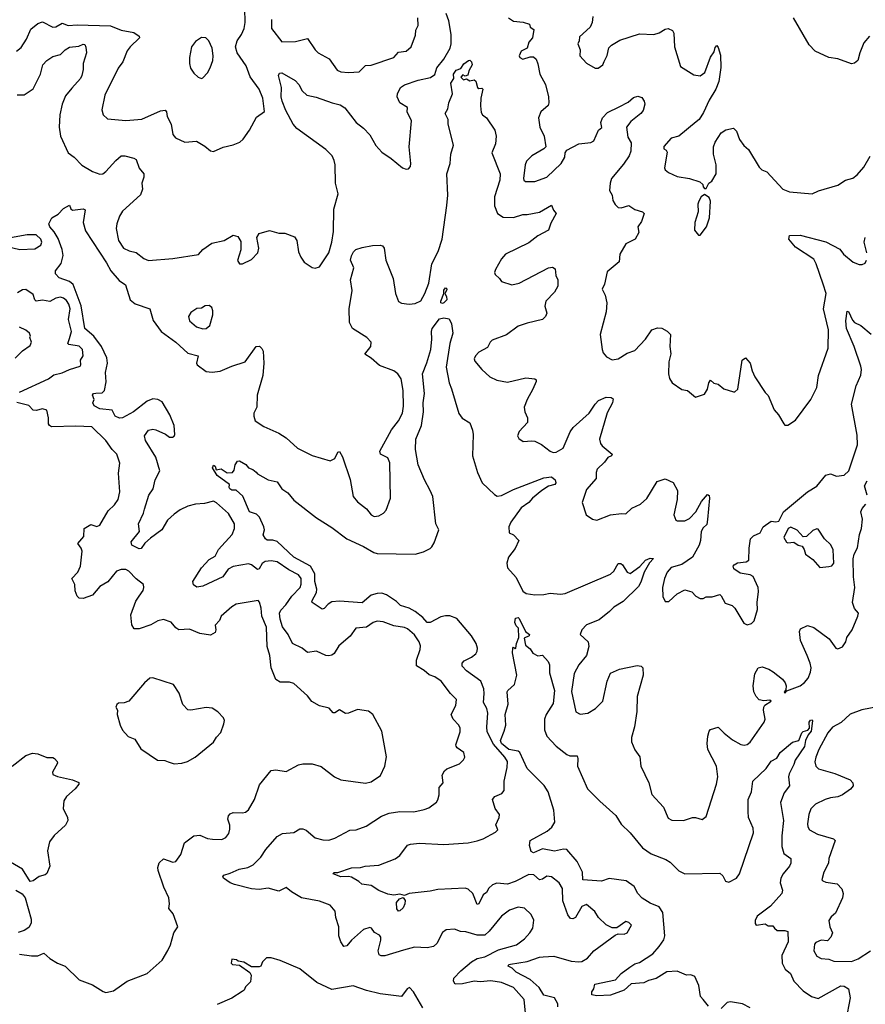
# Model space of a CAD drawing. Extents: x 1690054 to 1842981, y 782881 to 914114.
# Tile 682 of 693: x 1821306 to 1826885, y 893152 to 899654. Entities that reach past the tile are written whole.
import ezdxf

# ---------------------------------------------------------------- set-up
doc = ezdxf.new("R2010")
doc.units = 0

msp = doc.modelspace()

# ---------------------------------------------------------------- linework, layer by layer
at = {"layer": '0CON10XD'}
for points in [[(1821285, 899446.7), (1821315, 899471.2), (1821350.6, 899525), (1821378.3, 899591.7), (1821425, 899628.8), (1821455, 899638.8), (1821525, 899604), (1821545, 899607.5), (1821585, 899630), (1821625, 899614.6), (1821685, 899619.1), (1821905, 899612.9), (1821974.4, 899585.6), (1822058.5, 899568.5), (1822093.3, 899545), (1822096.2, 899535), (1822034.5, 899475.5), (1822015, 899447.5), (1821985.5, 899374.5), (1821955.5, 899334.5), (1821867.1, 899155), (1821848.3, 899058.3), (1821856.7, 899025), (1821885, 898998.8), (1822005, 898987.5), (1822112.6, 898997.4), (1822235, 899052.5), (1822265, 899055.8), (1822274.2, 899045), (1822278.6, 899015), (1822304.5, 898964.5), (1822317.1, 898895), (1822332.6, 898872.6), (1822395, 898844.4), (1822472.3, 898852.3), (1822528.3, 898818.3), (1822565, 898787.5), (1822585, 898782.5), (1822647.7, 898812.3), (1822715, 898826.9), (1822757.5, 898845), (1822780, 898865), (1822822, 898925), (1822868.9, 899011.1), (1822921.7, 899048.3), (1822909.5, 899135), (1822885, 899194.2), (1822826.4, 899276.4), (1822799.5, 899349.5), (1822741.5, 899435), (1822730, 899475), (1822740, 899515), (1822769.1, 899555), (1822786.9, 899595), (1822792.7, 899635), (1822792, 899728)], [(1821288.7, 899158.7), (1821335, 899157.1), (1821395, 899197.8), (1821442, 899295), (1821457.8, 899355), (1821485.7, 899384.3), (1821525, 899410), (1821575, 899424.5), (1821605, 899455.4), (1821635, 899473.1), (1821695, 899478.8), (1821725, 899492.5), (1821735, 899490), (1821743, 899473), (1821746, 899435), (1821724.4, 899365), (1821724.2, 899325), (1821715.6, 899285), (1821705.7, 899265), (1821648.8, 899201.2), (1821608.1, 899151.9), (1821585.3, 899095), (1821570.9, 899025), (1821565.4, 898945), (1821574.6, 898884.6), (1821624.5, 898774.5), (1821665, 898746), (1821715, 898694), (1821785, 898650.8), (1821835, 898632.9), (1821855, 898635.8), (1821875, 898650.8), (1821940.8, 898725), (1821975, 898754), (1822000, 898755), (1822059.7, 898739.7), (1822075, 898730), (1822093.7, 898673.7), (1822124, 898635), (1822124, 898615), (1822111.2, 898575), (1822115.7, 898535), (1822102, 898498), (1821985, 898390), (1821963.7, 898356.3), (1821945.6, 898305), (1821941.9, 898275), (1821958.2, 898195), (1821991.1, 898145), (1822027.8, 898127.8), (1822075, 898116.9), (1822125, 898077.5), (1822155, 898064.2), (1822315, 898077.3), (1822485, 898104.3), (1822515, 898136), (1822572.6, 898177.4), (1822654.1, 898195.9), (1822715, 898230), (1822745, 898222.5), (1822765, 898190), (1822763.8, 898135), (1822743.8, 898063.8), (1822755, 898042.5), (1822775, 898042.5), (1822835, 898070), (1822876, 898115), (1822883.8, 898145), (1822870, 898215), (1822885, 898242.5), (1822955, 898261.2), (1823015, 898243.8), (1823055, 898243.3), (1823120, 898220), (1823133.8, 898195), (1823145, 898120), (1823160, 898085), (1823183.6, 898053.6), (1823235, 898017.5), (1823255, 898012.5), (1823285, 898022.5), (1823345, 898113.3), (1823365.6, 898184.4), (1823375.6, 898254.4), (1823377.6, 898402.4), (1823406.9, 898505), (1823390.4, 898575), (1823386.2, 898695), (1823380, 898725), (1823366.7, 898755), (1823325, 898796.9), (1823135, 898934.6), (1823110.6, 898965), (1823061.4, 899055), (1823036.7, 899115), (1823030.3, 899145), (1823033.2, 899205), (1823014.2, 899285), (1823020, 899300), (1823035, 899302), (1823123.2, 899253.2), (1823148, 899225), (1823170, 899185), (1823201.2, 899155), (1823262.4, 899142.4), (1823367.5, 899105), (1823420.8, 899090.8), (1823451.9, 899071.9), (1823525, 898974.5), (1823575, 898937.1), (1823615, 898893.8), (1823655, 898822.5), (1823695, 898778.8), (1823757.3, 898737.3), (1823832.5, 898675), (1823855, 898666.2), (1823870.7, 898669.3), (1823883.3, 898685), (1823886.2, 898705), (1823876, 898815), (1823890.8, 898985), (1823862, 899045), (1823863.8, 899075), (1823814, 899105), (1823797.1, 899145), (1823798.6, 899165), (1823818.6, 899205), (1823845, 899224.5), (1823934.7, 899255.3), (1824017.3, 899272.7), (1824045, 899291.9), (1824059.1, 899335), (1824105, 899393.2), (1824147, 899465), (1824152.8, 899495), (1824152.2, 899555), (1824137.2, 899647.2), (1824120, 899695)], [(1822967.5, 899655), (1822966.9, 899595), (1823035, 899507.5), (1823125, 899510), (1823205, 899528.8), (1823255, 899453.8), (1823275, 899436), (1823346.7, 899395), (1823399.5, 899319.5), (1823425, 899309.2), (1823475.7, 899304.3), (1823545, 899308.8), (1823588.3, 899351.7), (1823625, 899354), (1823775, 899404.3), (1823805, 899440), (1823855, 899446), (1823888.8, 899475), (1823918.3, 899551.7), (1823919.2, 899585), (1823935.6, 899615), (1823931.8, 899665)], [(1824531.2, 899665), (1824563.8, 899643.8), (1824628.1, 899638.1), (1824670, 899625), (1824673.3, 899605), (1824698.8, 899588.8), (1824688.5, 899535), (1824664.4, 899505), (1824653.3, 899466.7), (1824614, 899445), (1824601.2, 899415), (1824605, 899403.3), (1824625, 899394.2), (1824675, 899409.2), (1824695, 899407.5), (1824712.7, 899392.7), (1824725, 899362.5), (1824737.1, 899295), (1824774.5, 899225), (1824795.4, 899145), (1824797.5, 899105), (1824792.5, 899087.5), (1824745, 899046.2), (1824730, 899005), (1824738, 898945), (1824766, 898885), (1824778.1, 898815), (1824765, 898800), (1824684.2, 898755), (1824650.6, 898719.4), (1824641.1, 898695), (1824630, 898605), (1824631.2, 898595), (1824642.5, 898585), (1824705, 898584.4), (1824785, 898614.5), (1824878.6, 898705), (1824902.5, 898745), (1824904.3, 898775.7), (1824915, 898791.2), (1824995, 898834), (1825075, 898843.8), (1825095, 898853.8), (1825125.4, 898924.6), (1825147.5, 898942.5), (1825139.5, 898975), (1825150.5, 899005), (1825185, 899040), (1825261.1, 899078.9), (1825321.8, 899108.2), (1825355, 899138.9), (1825385, 899149.4), (1825410.6, 899140.6), (1825426, 899116), (1825430, 899095), (1825418.7, 899055), (1825405.4, 899035), (1825338.3, 898981.7), (1825309.6, 898945), (1825317.7, 898877.7), (1825340.3, 898840.3), (1825338.8, 898785), (1825327.1, 898755), (1825290.6, 898699.4), (1825210.5, 898605), (1825201.3, 898575), (1825198.6, 898525), (1825214.2, 898495), (1825220.3, 898460.3), (1825235, 898433.8), (1825255, 898414), (1825275, 898410.8), (1825325, 898426.5), (1825365, 898401.4), (1825415.9, 898385.9), (1825426.7, 898375), (1825408.8, 898321.2), (1825384, 898285), (1825391.7, 898248.3), (1825368, 898205), (1825305.7, 898174.3), (1825266, 898105), (1825262, 898055), (1825181.8, 897988.2)], [(1825086.7, 899675), (1825083.3, 899635), (1825070, 899605), (1824999.3, 899540.7), (1824997.5, 899515), (1824987.5, 899495), (1825003.8, 899455), (1825001.2, 899415), (1825046.4, 899366.4), (1825103, 899333), (1825123, 899333), (1825152.5, 899355), (1825162, 899378), (1825182.3, 899417.7), (1825192.7, 899467.3), (1825210, 899485), (1825265, 899518.8), (1825395, 899561.2), (1825490, 899555), (1825525, 899566), (1825565, 899592), (1825585, 899595.8), (1825613, 899583), (1825622.9, 899565), (1825625.6, 899475.6), (1825665.5, 899345.5), (1825755, 899289.5), (1825795, 899282.2), (1825825.6, 899305), (1825865, 899406.7), (1825888.3, 899441.7), (1825895, 899470), (1825905, 899482.5), (1825915, 899470), (1825929.7, 899419.7), (1825931.7, 899338.3), (1825918.8, 899245), (1825900, 899195), (1825855, 899123.3), (1825818.3, 899041.7), (1825788.8, 898995), (1825769.7, 898980.3)], [(1826914, 899545), (1826875, 899500), (1826848.8, 899435), (1826836.8, 899383.2), (1826815, 899366), (1826795, 899362.5), (1826705, 899395.7), (1826645, 899404.3), (1826555, 899446.2), (1826515, 899486.7), (1826410.8, 899665)], [(1822505, 899266.2), (1822515, 899268.8), (1822545, 899303.3), (1822562, 899335), (1822579.2, 899385), (1822582, 899415), (1822576, 899465), (1822553.3, 899515), (1822533.9, 899533.9), (1822505, 899536.2), (1822465, 899510), (1822438.8, 899475), (1822426, 899405), (1822426, 899365), (1822433.2, 899333.2), (1822455, 899300), (1822482.5, 899275), (1822505, 899266.2)], [(1822475, 895906.7), (1822451.7, 895921.7), (1822448, 895945), (1822504.7, 896035), (1822555, 896089.2), (1822595, 896110.6), (1822617.8, 896155), (1822707.8, 896255), (1822722.9, 896295), (1822722.5, 896325), (1822682.9, 896392.9), (1822605, 896463.5), (1822585, 896474.4), (1822525, 896459.5), (1822465, 896455.7), (1822415, 896441.8), (1822365, 896418), (1822325, 896389.6), (1822281.6, 896348.4), (1822243.1, 896285), (1822168.8, 896231.2), (1822132.2, 896197.8), (1822107.3, 896162.7), (1822095, 896160), (1822044.6, 896184.6), (1822040.8, 896205), (1822096.2, 896273.8), (1822089.2, 896325), (1822122.5, 896395), (1822128.9, 896421.1), (1822158.6, 896515), (1822187.1, 896555), (1822198.9, 896615), (1822229.4, 896675), (1822205, 896766), (1822135.5, 896875), (1822129.4, 896905), (1822155, 896944), (1822185, 896949.4), (1822205, 896946.2), (1822267.4, 896917.4), (1822295, 896898.1), (1822313, 896897), (1822325.5, 896904.5), (1822330, 896915), (1822323.9, 896973.9), (1822296.7, 897045), (1822245, 897130), (1822217.1, 897145), (1822185, 897150), (1822146.7, 897135), (1822056.1, 897063.9), (1821985, 897025.7), (1821965, 897021.9), (1821935, 897036), (1821916.7, 897075), (1821835, 897084.6), (1821796, 897105), (1821788.8, 897125), (1821796.2, 897145), (1821786.7, 897175), (1821792.5, 897185), (1821807.3, 897187.3), (1821850.2, 897189.8), (1821864.6, 897205.4), (1821876.7, 897263.2), (1821871.3, 897325), (1821885.7, 897385), (1821880.4, 897420.4), (1821845.7, 897495), (1821795.2, 897565), (1821734.6, 897615), (1821711.3, 897765), (1821658.2, 897905), (1821635, 897924.6), (1821565, 897950), (1821542, 897975), (1821542.5, 897995), (1821580.3, 898045), (1821592.3, 898097.7), (1821585.7, 898135.7), (1821559.2, 898209.2), (1821533.8, 898253.8), (1821504.6, 898285), (1821497.7, 898305), (1821518.1, 898345), (1821559.8, 898370.2), (1821595, 898406.6), (1821635, 898430), (1821643.8, 898405), (1821655, 898396.7), (1821725, 898403.8), (1821737.5, 898397.5), (1821724.5, 898315), (1821740.5, 898260.5), (1821878.7, 898048.7), (1821905.9, 897995.9), (1821961.5, 897931.5), (1822003.6, 897903.6), (1822035, 897803.8), (1822068.3, 897778.3), (1822163.3, 897745), (1822187.4, 897667.4), (1822238.1, 897595), (1822335, 897525.4), (1822415, 897450.9), (1822482.5, 897435), (1822472, 897385), (1822476.2, 897375), (1822535, 897330.8), (1822575, 897325.6), (1822627.9, 897332.1), (1822705, 897366), (1822794.4, 897395.6), (1822865, 897496), (1822888.3, 897498.3), (1822903.6, 897483.6), (1822911.2, 897465), (1822915.5, 897385.5), (1822910, 897305), (1822872, 897175), (1822870, 897095), (1822851.2, 897055), (1822850, 897035), (1822860, 897005), (1822916.6, 896966.6), (1823015, 896924.3), (1823065, 896892.9), (1823138.8, 896825), (1823235.7, 896775.7), (1823355, 896742), (1823384.2, 896755.8), (1823405, 896797.5), (1823415, 896803.3), (1823435, 896766.7), (1823487.3, 896617.3), (1823506.7, 896505), (1823535, 896470), (1823593.3, 896425), (1823625, 896383.3), (1823644.1, 896374.1), (1823675, 896378), (1823706.7, 896395), (1823724.1, 896415.9), (1823752, 896495), (1823748.7, 896728.7), (1823735, 896761.2), (1823686, 896785), (1823682.5, 896805), (1823758.5, 896945), (1823804.8, 897005.2), (1823831.6, 897055), (1823837.3, 897102.7), (1823836.3, 897205), (1823822.4, 897282.4), (1823801.4, 897315), (1823775, 897335.5), (1823680.6, 897370.6), (1823625, 897418), (1823582.5, 897445), (1823622, 897495), (1823624.3, 897525), (1823595.8, 897555), (1823502, 897615), (1823482.5, 897655), (1823479.1, 897745), (1823500, 897865), (1823487.7, 897935), (1823509.7, 898015), (1823489.1, 898065), (1823494.7, 898095.3), (1823508, 898122), (1823523, 898137), (1823565, 898150.4), (1823633.3, 898163.3), (1823685.3, 898165.3), (1823699.5, 898159.5), (1823709.6, 898145), (1823721.1, 898065), (1823769.2, 897945), (1823784.4, 897845), (1823805, 897794), (1823825, 897781.1), (1823875, 897774.6), (1823915, 897779.1), (1823952.3, 897797.7), (1823980, 897845), (1824005, 897914), (1824025, 898042.5), (1824065.9, 898124.1), (1824092.4, 898205), (1824123.3, 898426.7), (1824130.5, 898495), (1824123.6, 898636.4), (1824146.8, 898705), (1824150.8, 898765), (1824168.5, 898825), (1824132.2, 898965), (1824131.9, 898995), (1824112.9, 899035), (1824131.2, 899065), (1824138.2, 899105), (1824160.8, 899165), (1824150.9, 899235), (1824170, 899265), (1824168.6, 899295), (1824185, 899321.2), (1824217.5, 899332.5), (1824237, 899363), (1824266.4, 899383.6), (1824275, 899386.7), (1824288, 899375), (1824291.2, 899355), (1824270, 899315), (1824263, 899287), (1824245, 899280), (1824230.7, 899289.3), (1824217.5, 899275), (1824235, 899257.5), (1824255, 899262.5), (1824275, 899250), (1824305, 899257.5), (1824315, 899247.5), (1824326.1, 899206.1), (1824335, 899200), (1824355, 899202.5), (1824362.5, 899195), (1824347.5, 899135), (1824345.5, 899085), (1824351.3, 899041.3), (1824360, 899025), (1824385.6, 899005), (1824440, 898925), (1824450, 898885), (1824446.2, 898833.8), (1824420, 898775), (1824476.6, 898636.6), (1824473.6, 898595), (1824438.8, 898485), (1824438.5, 898425), (1824458.6, 898375), (1824495, 898350.8), (1824565, 898347.1), (1824625, 898368.2), (1824655, 898367.9), (1824735, 898382.5), (1824815, 898430), (1824827.5, 898395), (1824846.7, 898375), (1824809.7, 898310.3), (1824794.3, 898265), (1824725, 898226.8), (1824665, 898180), (1824510.8, 898105), (1824485.7, 898075), (1824445.6, 898005), (1824439.4, 897985), (1824442.1, 897972.1), (1824472.5, 897945), (1824484.3, 897924.3), (1824553.5, 897903.5), (1824602, 897915), (1824795, 898014.2), (1824820.7, 898020.7), (1824838.3, 898008.3), (1824843.8, 897965), (1824856.2, 897935), (1824855.9, 897894.1), (1824834.2, 897855), (1824778.1, 897795), (1824771.4, 897761.4), (1824783.8, 897715), (1824776.2, 897695), (1824755.5, 897674.5), (1824655, 897650.9), (1824595, 897630), (1824517.6, 897572.4), (1824423.4, 897536.6), (1824410.6, 897525), (1824391.8, 897488.2), (1824335, 897459.2), (1824312.5, 897435), (1824304.1, 897414.1), (1824309.5, 897399.5), (1824355, 897343.8), (1824408.8, 897295), (1824453.6, 897273.6), (1824525, 897260.6), (1824645, 897288.1), (1824705, 897282), (1824713.8, 897275), (1824714, 897265), (1824692.2, 897215), (1824653.5, 897145), (1824634.4, 897095), (1824638.6, 897065), (1824656, 897025), (1824656.2, 896995), (1824601.2, 896935), (1824590, 896905), (1824598.3, 896888.3), (1824628.3, 896868.3), (1824685, 896874), (1824705, 896870), (1824748.7, 896848.7), (1824805, 896803.8), (1824825, 896796.2), (1824845, 896798.8), (1824892, 896825), (1824938.5, 896931.5), (1824958.3, 896961.7), (1825063.8, 897056.2), (1825101.9, 897115), (1825125, 897139.2), (1825175, 897160.8), (1825208.6, 897158.6), (1825221.2, 897151.2), (1825216.9, 897125), (1825182.7, 897057.3), (1825132.1, 896885), (1825138.2, 896855), (1825149.2, 896839.2), (1825215.7, 896784.3), (1825210, 896775), (1825186.8, 896763.2), (1825165, 896732.9), (1825116.2, 896685), (1825110, 896665), (1825110, 896625), (1825045, 896551.2), (1825018, 896465), (1825043.3, 896385), (1825086.4, 896356.4), (1825115, 896350), (1825205, 896383.3), (1825277, 896393), (1825305, 896390), (1825345, 896428), (1825402, 896455), (1825445, 896492.9), (1825511.4, 896605), (1825565, 896622.4), (1825617.3, 896597.3), (1825645.5, 896545), (1825644.5, 896485), (1825622.9, 896385), (1825635, 896350), (1825645, 896343.8), (1825695, 896345.5), (1825725, 896360.4), (1825767.7, 896405), (1825805, 896471.9), (1825845, 896518.8), (1825855, 896512.5), (1825857.3, 896495), (1825843.6, 896353.6), (1825838.8, 896321.2), (1825815, 896297.5), (1825803.3, 896275), (1825798.8, 896215), (1825788.8, 896185), (1825746.1, 896103.9), (1825675, 896057.5), (1825605, 896036.7), (1825578.1, 896005), (1825561.1, 895965), (1825547.5, 895905), (1825548.8, 895845), (1825565, 895812.5), (1825588.3, 895811.7), (1825645, 895862.5), (1825695, 895890), (1825740, 895875), (1825767, 895847), (1825795, 895832.5), (1825815, 895832.5), (1825835, 895842.5), (1825875, 895842.5), (1825925, 895857.5), (1825935, 895850), (1825960.7, 895800.7), (1826006.1, 895786.1), (1826025, 895767.5), (1826085, 895668.8), (1826105, 895658), (1826135, 895666), (1826152, 895685), (1826175, 895760), (1826171.2, 895805), (1826181.2, 895878.8), (1826178.9, 895905), (1826145, 895976.5), (1826125, 895988), (1826059.7, 895999.7), (1826018.8, 896028.8), (1826013.8, 896045), (1826020, 896055), (1826043.1, 896066.9), (1826100, 896075), (1826116.7, 896085), (1826118.8, 896165), (1826128.8, 896225), (1826147.5, 896245), (1826192.5, 896265), (1826212.5, 896305), (1826265, 896342.5), (1826295, 896337.5), (1826315, 896342.5), (1826346.7, 896405), (1826505, 896536), (1826565.4, 896574.6), (1826624.5, 896645.5), (1826655, 896654.3), (1826695, 896640.6), (1826745, 896645.7), (1826776.4, 896675), (1826833.9, 896846.1), (1826830.9, 896910.9), (1826794.1, 897115), (1826824.7, 897235.3), (1826855, 897307.5), (1826859.5, 897345), (1826855.5, 897365), (1826813.1, 897495), (1826760.4, 897615), (1826756.7, 897665), (1826765, 897730), (1826775, 897726.7), (1826800.4, 897670.4), (1826813.8, 897655), (1826855, 897635.6), (1826925, 897577.1)], [(1825769.7, 898980.3), (1825655, 898883.8), (1825605, 898872.5), (1825555, 898817.5), (1825555, 898800), (1825572.5, 898792.5), (1825578.8, 898778.8), (1825561.2, 898675), (1825565, 898663.3), (1825587.5, 898645), (1825645, 898618), (1825725, 898605.6), (1825793.6, 898583.6), (1825812.5, 898565), (1825815, 898550), (1825825, 898540), (1825835, 898540), (1825852.5, 898575), (1825873, 898587), (1825902, 898635), (1825902, 898695), (1825883.8, 898765), (1825884, 898815), (1825893.8, 898845), (1825933.6, 898906.4), (1825965, 898927.5), (1826015, 898937.5), (1826035, 898917.5), (1826055, 898862.5), (1826084.1, 898824.1), (1826115, 898797.5), (1826185, 898680), (1826203, 898663), (1826235, 898648.8), (1826342, 898535), (1826385, 898517.5), (1826535.9, 898504.1), (1826576.1, 898523.9), (1826705, 898561.2), (1826755, 898594.2), (1826803.1, 898606.9), (1826831.7, 898628.3), (1826875, 898680), (1826916.8, 898753.2)], [(1825795, 898230), (1825837.5, 898285), (1825856.7, 898345), (1825863.3, 898455), (1825855, 898480), (1825825, 898500), (1825802.5, 898485), (1825786.7, 898455), (1825780, 898435), (1825783.3, 898385), (1825760, 898315), (1825757.5, 898265), (1825785, 898230), (1825795, 898230)], [(1821205, 898160), (1821306.1, 898136.1), (1821405, 898141.2), (1821446, 898165), (1821452, 898185), (1821445.6, 898205), (1821415, 898233.1), (1821355, 898232.9), (1821245, 898214.2)], [(1825181.8, 897988.2), (1825165, 897907.5), (1825150, 897875), (1825168, 897835), (1825180.8, 897785), (1825176, 897725), (1825136.2, 897575), (1825150, 897475), (1825156.7, 897455), (1825178.3, 897428.3), (1825215, 897408.8), (1825253.9, 897413.9), (1825315, 897451.2), (1825365, 897470), (1825434.4, 897545), (1825476, 897605), (1825515, 897620), (1825543.6, 897616.4), (1825577.3, 897597.3), (1825600, 897575), (1825596.2, 897495), (1825601.7, 897448.3), (1825588, 897395), (1825586.2, 897315), (1825593.8, 897285), (1825610, 897255), (1825675, 897212.5), (1825712.5, 897205), (1825765, 897162), (1825825, 897182), (1825844.2, 897215), (1825854, 897255), (1825865, 897272.5), (1825885, 897253.8), (1825915, 897248), (1825953, 897217), (1826015, 897196.2), (1826025, 897196.7), (1826043.8, 897215), (1826073.8, 897405), (1826095, 897420), (1826126.1, 897386.1), (1826138.8, 897335), (1826156.7, 897295), (1826225, 897192.5), (1826245, 897172.5), (1826285, 897077.5), (1826313.6, 897043.6), (1826347.5, 896985), (1826355, 896977.5), (1826375, 896977.5), (1826425, 897010), (1826526.7, 897145), (1826565.9, 897224.1), (1826577.5, 897305), (1826640.6, 897485), (1826642.1, 897605), (1826610.7, 897745), (1826626.5, 897845), (1826606.6, 897906.6), (1826561.7, 898041.7), (1826545, 898072.5), (1826425, 898151.1), (1826380, 898205), (1826385, 898228), (1826455, 898231.8), (1826625, 898187.1), (1826718.3, 898138.3), (1826742.5, 898105), (1826805, 898052.5), (1826845, 898036.7), (1826865, 898036.7), (1826883.9, 898046.1), (1826893.9, 898066.1)], [(1826895.7, 898115), (1826878.9, 898185), (1826885.6, 898215)], [(1821304.3, 897195), (1821495, 897283.2), (1821530.8, 897309.2), (1821585, 897321.5), (1821635.3, 897344.7), (1821704.4, 897365.6), (1821710, 897375), (1821707.1, 897405), (1821723.6, 897435), (1821720.6, 897475), (1821698, 897498), (1821629.2, 897509.2), (1821623.8, 897515), (1821635, 897549.5), (1821647.3, 897595), (1821628.5, 897675), (1821638.6, 897745), (1821630.6, 897775), (1821615, 897798.8), (1821595, 897815.3), (1821575, 897821.3), (1821545, 897815.3), (1821505, 897792.2), (1821455, 897802.5), (1821415, 897794.7), (1821404.4, 897804.4), (1821395, 897838.9), (1821345, 897872.7), (1821325, 897870.9), (1821290.2, 897849.8)], [(1824095, 897780), (1824085, 897784), (1824083.6, 897795), (1824103.8, 897845), (1824105, 897867.5), (1824115, 897882.5), (1824121.7, 897881.7), (1824125, 897870), (1824110, 897845), (1824122.5, 897825), (1824123.3, 897805), (1824105, 897784.4), (1824095, 897780)], [(1822515, 897612), (1822535, 897613.8), (1822560, 897635), (1822580, 897705), (1822580.7, 897730.7), (1822573.6, 897753.6), (1822555, 897766.7), (1822530, 897765), (1822505, 897750), (1822474.1, 897745.9), (1822435, 897720), (1822420, 897695), (1822426.7, 897665), (1822471.2, 897625), (1822515, 897612)], [(1824525, 893946.8), (1824455, 893951.5), (1824425, 893940.9), (1824400.8, 893919.3), (1824385, 893890), (1824364.5, 893875), (1824335.6, 893815), (1824325, 893812.5), (1824295.5, 893885), (1824265, 893912.5), (1824245, 893918.9), (1824065, 893910.8), (1824015, 893899.2), (1823875.6, 893884.4), (1823845, 893870), (1823815, 893878.8), (1823775, 893872.2), (1823735, 893879.6), (1823675, 893904.6), (1823625, 893937.3), (1823562.5, 893945), (1823543.6, 893963.6), (1823495, 893991.2), (1823475, 893996), (1823425, 893993.1), (1823373.3, 894015), (1823378.3, 894021.7), (1823405, 894023.8), (1823495, 894054.3), (1823555, 894055.6), (1823585, 894064.4), (1823675, 894070.9), (1823782.5, 894112.5), (1823814.4, 894135.6), (1823865, 894203.8), (1823885, 894210.8), (1823943.6, 894216.4), (1824105, 894207.8), (1824265, 894218.8), (1824325, 894230.8), (1824363.9, 894246.1), (1824445, 894290), (1824461.2, 894305), (1824446.7, 894336.7), (1824470, 894385), (1824471.2, 894405), (1824444, 894445), (1824425.7, 894505), (1824440, 894525), (1824486.2, 894543.8), (1824502.9, 894565), (1824501.5, 894625), (1824522.5, 894715), (1824524.5, 894755), (1824507.8, 894785), (1824431.1, 894871.1), (1824391.3, 894951.3), (1824388.1, 894985), (1824395.5, 895075.5), (1824388.9, 895105), (1824366.2, 895145), (1824371.2, 895205), (1824368.4, 895235), (1824348.8, 895285), (1824253.1, 895355), (1824224.3, 895385), (1824224.3, 895405), (1824238.9, 895421.1), (1824286.2, 895443.8), (1824315, 895467.1), (1824325.3, 895484.7), (1824326.8, 895505), (1824318.7, 895535), (1824287.2, 895585), (1824189.9, 895699.9), (1824145, 895717.1), (1824115, 895717.7), (1824085, 895710.3), (1824015, 895673.5), (1823995, 895673.5), (1823965, 895705.8), (1823914.5, 895745), (1823875, 895767.6), (1823819.4, 895785), (1823792.2, 895812.2), (1823725, 895856.9), (1823695, 895866.8), (1823663.8, 895865), (1823625, 895853.7), (1823565, 895803.2), (1823416.4, 895813.6), (1823365, 895810), (1823340, 895795), (1823315, 895765.6), (1823301.1, 895761.1), (1823236, 895805), (1823234.2, 895815), (1823265, 895870.8), (1823267.2, 895892.8), (1823254.1, 895945), (1823253.9, 895995), (1823225.3, 896045), (1823115, 896103.8), (1823005, 896207.7), (1822975, 896218.2), (1822938, 896218), (1822926.7, 896225), (1822912.7, 896252.7), (1822920, 896285), (1822917.5, 896305), (1822888.7, 896368.7), (1822868.2, 896388.2), (1822821.8, 896405), (1822777.9, 896507.9), (1822735, 896547.5), (1822705, 896547.5), (1822692.5, 896555), (1822687.5, 896565), (1822690, 896585), (1822608, 896645), (1822577.5, 896695), (1822585, 896712.5), (1822595.7, 896705.7), (1822602.5, 896682.5), (1822635, 896688.6), (1822675, 896662), (1822710, 896665), (1822721.7, 896678.3), (1822727.5, 896715), (1822742.3, 896737.7), (1822755, 896740), (1822797.1, 896717.1), (1822815, 896695.7), (1822845, 896683.8), (1822865, 896665.6), (1822875, 896654.6), (1822945, 896616.5), (1823005, 896601.8), (1823035.4, 896555), (1823075, 896529.3), (1823115, 896481.1), (1823265, 896364), (1823365, 896301.5), (1823465, 896225.5), (1823575, 896175.5), (1823643.3, 896135), (1823665, 896130), (1823915, 896124.5), (1823970.2, 896139.8), (1824015, 896161.4), (1824025, 896172.5), (1824041.2, 896198.8), (1824071.3, 896285), (1824052.2, 896325), (1824030.8, 896505), (1824013.9, 896545), (1823976.4, 896615), (1823934.5, 896715), (1823916.9, 896815), (1823919.4, 896885), (1823957.1, 896975), (1823969.1, 897065), (1823967.5, 897125), (1823977.5, 897185), (1823963.1, 897315), (1823992.5, 897387.5), (1824018.2, 897475), (1824025.5, 897545), (1824022.5, 897595), (1824028, 897615), (1824075, 897678.6), (1824105, 897686.2), (1824138.9, 897678.9), (1824156, 897645), (1824164, 897585), (1824143.3, 897516.7), (1824119.3, 897359.3), (1824140, 897255), (1824155, 897217.1), (1824204.1, 897054.1), (1824225, 897023.1), (1824275, 896991.2), (1824294.1, 896944.1), (1824298.6, 896915), (1824292.5, 896775), (1824326.7, 896665), (1824356.7, 896595), (1824438.5, 896518.5), (1824457.3, 896507.3), (1824485, 896511.8), (1824565, 896551.8), (1824765, 896629.3), (1824815.5, 896635.5), (1824839.2, 896615), (1824844.2, 896595), (1824836, 896585), (1824795, 896574.5), (1824751.4, 896545), (1824689.4, 896495), (1824664.3, 896465), (1824615, 896429.6), (1824546.9, 896335), (1824534.3, 896305), (1824536.2, 896266.2), (1824565, 896252.5), (1824599.4, 896215), (1824575, 896162.5), (1824531.8, 896105), (1824521.1, 896065), (1824525.5, 896035.5), (1824580.8, 895970.8), (1824625, 895880), (1824646.7, 895865), (1824705, 895855.5), (1824765, 895857.3), (1824805, 895867.5), (1824875, 895861.5), (1824904.5, 895865.5), (1825205, 895992.3), (1825227.1, 896012.9), (1825255, 896062), (1825272.3, 896062.3), (1825283.3, 896055), (1825315, 896006.7), (1825335, 895998), (1825397.5, 896042.5), (1825435, 896085.4), (1825465, 896099.1), (1825488.8, 896095), (1825461.6, 896068.4), (1825425.4, 896005), (1825405, 895939.2), (1825389, 895911), (1825287.1, 895812.9), (1825225.8, 895775), (1825198.6, 895745), (1825128.3, 895691.7), (1825045, 895657.1), (1825014.2, 895625), (1825003.8, 895595), (1825055.8, 895545.8), (1825060.8, 895515), (1825046.7, 895455), (1824995, 895393.3), (1824965, 895336.7), (1824947.5, 895217.5), (1824975, 895083.3), (1825005, 895067.5), (1825055, 895075.6), (1825105.7, 895105), (1825153.3, 895155), (1825181.1, 895285), (1825205, 895338), (1825264.6, 895365.4), (1825380.8, 895389.2), (1825405.9, 895385.9), (1825416.7, 895375), (1825420.8, 895325), (1825380.8, 895185), (1825376.9, 895085), (1825361.9, 894985), (1825342.9, 894915), (1825342.9, 894885), (1825365, 894832.5), (1825397.3, 894787.3), (1825404.2, 894724.2), (1825458, 894615), (1825477.3, 894537.3), (1825553.8, 894455), (1825585, 894382.5), (1825609.3, 894369.3), (1825685, 894366), (1825745, 894386.2), (1825765, 894386.2), (1825808.3, 894371.7), (1825835, 894392.5), (1825904.4, 894605), (1825913.3, 894655), (1825903.5, 894725), (1825845.7, 894835), (1825841.9, 894875), (1825846.6, 894923.4), (1825854.4, 894955.6), (1825865, 894967.5), (1825915, 894982), (1825953.2, 894943.2), (1826009.7, 894899.7), (1826065, 894867.5), (1826087, 894863), (1826105, 894867.5), (1826125, 894884), (1826218.9, 895015), (1826224.5, 895035), (1826213.5, 895095), (1826215.6, 895115), (1826223, 895127), (1826263.3, 895155), (1826255, 895161.2), (1826215, 895155.5), (1826185, 895163.3), (1826165, 895184.3), (1826150, 895215), (1826146.2, 895255), (1826157.1, 895335), (1826178.1, 895375), (1826205, 895381.8), (1826248.1, 895365), (1826278.2, 895348.2), (1826338.5, 895298.5), (1826357.3, 895275), (1826364.4, 895255), (1826361.7, 895228.3), (1826350, 895215), (1826355, 895207.5), (1826368.3, 895221.7), (1826455, 895255.5), (1826485, 895277.5), (1826507.9, 895305), (1826524.6, 895345), (1826527.7, 895375), (1826522.7, 895405), (1826502.9, 895455), (1826458.9, 895555), (1826452, 895615), (1826458.8, 895631.2), (1826505, 895653.8), (1826545, 895640), (1826646.2, 895565), (1826690, 895505), (1826705, 895498.8), (1826735, 895513.8), (1826756.2, 895545), (1826764, 895575), (1826797.8, 895625), (1826837.2, 895715), (1826840.4, 895735), (1826814.2, 895765), (1826800.7, 895805), (1826816.9, 895905), (1826807.1, 895975), (1826805.8, 896094.2), (1826812.3, 896125), (1826834, 896166), (1826846.4, 896253.6), (1826861.5, 896295), (1826867.8, 896355), (1826856.9, 896405), (1826864.4, 896425.6), (1826890, 896455)], [(1821275, 897418.8), (1821325, 897466.7), (1821375, 897502.5), (1821383.3, 897525), (1821373.3, 897555), (1821376.7, 897565), (1821370, 897585), (1821345, 897603.3), (1821305, 897623.8)], [(1822995, 895296.2), (1822965.6, 895375), (1822956.1, 895455), (1822937.5, 895515), (1822935, 895642.5), (1822902.9, 895715), (1822898.7, 895768.7), (1822888, 895808), (1822878.8, 895818.8), (1822734.4, 895795.6), (1822705, 895777.5), (1822634.5, 895715.5), (1822623.2, 895686.8), (1822596, 895655), (1822600.8, 895625), (1822595, 895606.7), (1822565, 895590.6), (1822495, 895600.4), (1822425, 895630.3), (1822355, 895625.7), (1822335, 895637.5), (1822305, 895675.8), (1822255, 895694.2), (1822216.7, 895685), (1822171.1, 895658.9), (1822095, 895631.9), (1822060.6, 895630.6), (1822045, 895657.5), (1822038.6, 895725), (1822071.4, 895815), (1822095, 895848), (1822120.8, 895885), (1822125.7, 895905), (1822122, 895925), (1822075, 895961.1), (1822025, 896013.3), (1822005, 896023.5), (1821975, 896024.5), (1821945, 896013.3), (1821888.2, 895941.8), (1821835, 895911.8), (1821785, 895852.9), (1821725, 895832.2), (1821697.5, 895835), (1821685, 895846.7), (1821671.5, 895881.5), (1821670, 895925), (1821650, 895965), (1821689.2, 896005), (1821706.5, 896045), (1821717.1, 896145), (1821711.8, 896165), (1821690, 896195), (1821728, 896242), (1821731.4, 896295), (1821775, 896320.8), (1821815, 896307.1), (1821833.3, 896316.7), (1821889.4, 896410.6), (1821930.2, 896449.8), (1821954.4, 896485), (1821965.8, 896535.8), (1821958.5, 896658.5), (1821966.7, 896725), (1821947.5, 896785), (1821914.7, 896814.7), (1821875, 896875.5), (1821780.6, 896965), (1821675, 896970.3), (1821516.5, 896966.5), (1821501.2, 896975), (1821496.2, 896985), (1821496.2, 897025), (1821484, 897075), (1821455, 897084.4), (1821415, 897073.1), (1821395, 897074.4), (1821365, 897105.5), (1821286.2, 897126.2)], [(1826897.5, 896515), (1826881.2, 896575), (1826898.3, 896608.3)], [(1826585, 896036.7), (1826645, 896043.3), (1826665, 896046.7), (1826677.5, 896065), (1826674.2, 896154.2), (1826657.3, 896187.3), (1826616.1, 896226.1), (1826575, 896290), (1826565, 896292.5), (1826538.3, 896281.7), (1826498.3, 896241.7), (1826475, 896240), (1826435, 896282.5), (1826395, 896302.5), (1826377.5, 896295), (1826348.8, 896235), (1826365, 896203.8), (1826375, 896198.8), (1826413, 896203), (1826443, 896183), (1826468.3, 896178.3), (1826482.5, 896155), (1826490, 896125), (1826539.5, 896089.5), (1826585, 896036.7)], [(1824643.3, 893095), (1824635, 893183.3), (1824565, 893264.5), (1824485, 893296.5), (1824415, 893307.3), (1824345, 893300.9), (1824305, 893305.3), (1824227.6, 893287.6), (1824180, 893285), (1824168.6, 893305), (1824170.5, 893325), (1824215.6, 893374.4), (1824287.8, 893432.3), (1824325, 893454.5), (1824375, 893466.9), (1824465, 893512.2), (1824584, 893545), (1824635.7, 893585), (1824672.9, 893625), (1824691.4, 893655), (1824698.7, 893708.7), (1824680, 893745), (1824637, 893787), (1824595, 893793.1), (1824538, 893775), (1824485, 893734.2), (1824404.2, 893635.8), (1824375, 893610), (1824325, 893608.9), (1824250.3, 893630.3), (1824215, 893633.1), (1824175, 893648.9), (1824120, 893645), (1824095, 893626.7), (1824057.5, 893555), (1824036.2, 893535), (1823995, 893525.5), (1823910.9, 893529.1), (1823839.1, 893509.1), (1823715, 893472.5), (1823691.9, 893471.9), (1823678.1, 893478.1), (1823670.6, 893505), (1823688.9, 893575), (1823688.6, 893595), (1823679.3, 893609.3), (1823647.1, 893627.1), (1823626.2, 893655), (1823615, 893658.8), (1823575, 893646), (1823495.6, 893575), (1823465, 893539.4), (1823445, 893534.2), (1823425, 893564), (1823410.5, 893605), (1823412.5, 893665), (1823392.3, 893725), (1823386.9, 893766.9), (1823355, 893808), (1823285, 893833.5), (1823165, 893854.7), (1823098.1, 893895), (1823065, 893923.3), (1823015, 893898.8), (1822945, 893920), (1822885, 893910.4), (1822835, 893914.5), (1822723.6, 893943.6), (1822694.3, 893954.3), (1822650, 893985), (1822646.7, 893995), (1822653.3, 894005), (1822695, 894018.2), (1822754, 894045), (1822812, 894055), (1822845.7, 894074.3), (1822896, 894125), (1822929.2, 894175), (1823005, 894260), (1823039.1, 894280.9), (1823115, 894287.5), (1823155, 894311.4), (1823175, 894310), (1823195, 894302.2), (1823255, 894252.3), (1823305, 894237.5), (1823345, 894236.9), (1823385, 894248.5), (1823485, 894302.5), (1823525, 894304.2), (1823591.7, 894328.3), (1823693.8, 894395), (1823744.1, 894414.1), (1823815, 894425.6), (1823905.7, 894424.3), (1823975, 894438), (1824005, 894450), (1824055, 894486.7), (1824065, 894502.5), (1824073.9, 894536.1), (1824074, 894585), (1824100, 894615), (1824092.5, 894665), (1824108.8, 894695), (1824125, 894706.2), (1824208.8, 894741.2), (1824235, 894767.5), (1824243.3, 894785), (1824236.7, 894815), (1824192.5, 894845), (1824185.9, 894855.9), (1824184.3, 894865.7), (1824212.3, 894952.3), (1824212.5, 894975), (1824204, 894995), (1824165.5, 895035.5), (1824153.1, 895065), (1824184.3, 895125), (1824188, 895165), (1824148, 895205), (1824085.7, 895285), (1824045, 895313.8), (1824008.6, 895328.6), (1823975, 895357.5), (1823925, 895386.7), (1823923.1, 895425), (1823947.8, 895495), (1823950.3, 895520.3), (1823942.5, 895545), (1823911.5, 895591.5), (1823865, 895631.2), (1823845, 895640.8), (1823775, 895651.5), (1823705, 895677.5), (1823665, 895683.1), (1823637.2, 895672.8), (1823595, 895643.3), (1823524.4, 895635.6), (1823486.2, 895583.8), (1823411.1, 895518.9), (1823381.4, 895468.6), (1823365, 895456.9), (1823345, 895453.5), (1823325, 895456.5), (1823265, 895484.4), (1823205, 895475.7), (1823168.6, 895505), (1823105.3, 895535.3), (1823078, 895595), (1823039.7, 895645), (1823023.5, 895695), (1823020.2, 895735), (1823028.1, 895755), (1823060.9, 895789.1), (1823101.6, 895848.4), (1823155.4, 895905), (1823164, 895926), (1823162, 895965), (1823145, 895989.2), (1823080.8, 896020.8), (1823005, 896074.6), (1822965, 896080.4), (1822925, 896076.8), (1822906.2, 896063.8), (1822885, 896028.9), (1822875, 896022.9), (1822835, 896053.4), (1822815, 896060.8), (1822715, 896044.1), (1822681.1, 896025), (1822645, 895974.7), (1822515, 895914.3), (1822475, 895906.7)], [(1825850.9, 893140.9), (1825815, 893184), (1825798, 893205), (1825787, 893277), (1825760, 893335), (1825735, 893346.2), (1825705, 893343.8), (1825645, 893371.2), (1825575, 893366.4), (1825505, 893323.7), (1825455, 893309.5), (1825425, 893293.5), (1825341.4, 893288.6), (1825295, 893245.7), (1825205, 893213.2), (1825115, 893209.4), (1825080, 893215), (1825080.8, 893235), (1825093.8, 893255), (1825101.2, 893285), (1825236.2, 893313.8), (1825274.5, 893355), (1825332, 893398), (1825365, 893419.8), (1825395, 893428.2), (1825483.5, 893486.5), (1825526.2, 893535), (1825555, 893578.6), (1825562, 893605), (1825548.4, 893758.4), (1825525, 893795.3), (1825465, 893820.2), (1825412.7, 893852.7), (1825384.8, 893885), (1825361.3, 893931.3), (1825308.6, 893968.6), (1825196.2, 893983.8), (1825145, 893964.7), (1825020.8, 893975), (1825018.6, 894025), (1824985, 894096.2), (1824915, 894174), (1824895, 894177.3), (1824835, 894164.6), (1824755, 894178.8), (1824696.8, 894153.2), (1824680.7, 894160.7), (1824668.8, 894201.2), (1824674.4, 894235), (1824786.5, 894295), (1824817.6, 894322.4), (1824836.6, 894355), (1824831.2, 894435), (1824792.4, 894555), (1824766.2, 894596.2), (1824655, 894708.8), (1824605.2, 894815.2), (1824593.8, 894823.8), (1824533.5, 894835), (1824485.9, 894875), (1824477.6, 894895), (1824503.5, 894955), (1824513.5, 894995), (1824508.1, 895065), (1824529.2, 895135), (1824522.5, 895215), (1824526.2, 895225), (1824571.2, 895265), (1824586.2, 895325), (1824557.5, 895472.5), (1824560, 895505), (1824565, 895510), (1824575, 895500), (1824580, 895505), (1824583.3, 895535), (1824600, 895575), (1824598, 895635), (1824581.1, 895651.1), (1824572.8, 895672.8), (1824578, 895702), (1824593.8, 895706.2), (1824600.6, 895700.6), (1824643.8, 895613.8), (1824670, 895595), (1824667.5, 895585), (1824635, 895570), (1824643.8, 895523.8), (1824675, 895500), (1824691.7, 895471.7), (1824725, 895452.5), (1824755, 895457.5), (1824793.8, 895415), (1824800.8, 895395), (1824801.3, 895341.3), (1824833.6, 895225), (1824825, 895138), (1824779.1, 895065), (1824768.5, 895035), (1824769.6, 894965), (1824783.6, 894923.6), (1824845, 894857.5), (1824915, 894802), (1824935, 894792), (1824983.9, 894793.9), (1824988.6, 894775), (1824986, 894725), (1825053.3, 894575), (1825133.7, 894493.7), (1825239.6, 894399.6), (1825275, 894340.8), (1825335, 894285.6), (1825415.4, 894185), (1825473.3, 894145), (1825569.1, 894109.1), (1825598.3, 894091.7), (1825655, 894034.4), (1825695, 894013.1), (1825925, 894017.5), (1825945, 894000), (1825962.5, 893965), (1825985, 893960), (1826035, 893986), (1826055.4, 894014.6), (1826147.3, 894285), (1826145.5, 894315), (1826115.3, 894385), (1826111.5, 894425), (1826112.5, 894505), (1826135.6, 894555), (1826144.4, 894625.6), (1826230.9, 894709.1), (1826265, 894757.5), (1826302.7, 894777.3), (1826323.8, 894815), (1826405, 894883.3), (1826447.5, 894895), (1826466.2, 894945), (1826475, 894953.8), (1826507, 894963), (1826517.5, 894975), (1826516.2, 895015), (1826525, 895028), (1826535, 895030), (1826538, 895025), (1826527.8, 894955), (1826507.9, 894932.1), (1826490, 894895), (1826484.2, 894855), (1826423.1, 894765), (1826415, 894736.2), (1826383.5, 894675), (1826378.5, 894655), (1826386.2, 894595), (1826350.2, 894549.8), (1826326.9, 894485), (1826345.8, 894365.8), (1826334.3, 894265), (1826335.3, 894195), (1826348.9, 894148.9), (1826393.5, 894115), (1826394.6, 894085), (1826385.8, 894064.2), (1826344.5, 894015), (1826327.9, 893985), (1826323.8, 893953.8), (1826338.5, 893905), (1826335.6, 893885), (1826259.7, 893800.2), (1826172, 893735), (1826159.2, 893705), (1826158.8, 893685), (1826166, 893676), (1826224, 893684), (1826245, 893671.2), (1826275, 893670), (1826286.2, 893655), (1826305, 893638.8), (1826355, 893640.8), (1826374, 893634), (1826377.1, 893565), (1826334.7, 893475.3), (1826336.2, 893425), (1826357.1, 893385), (1826392.5, 893355), (1826415, 893304.5), (1826475, 893241.9), (1826530, 893205), (1826575, 893190), (1826725, 893273.8), (1826745, 893273.3), (1826775.7, 893255), (1826785.4, 893194.6), (1826757.8, 893045)], [(1822325, 894740), (1822375, 894743.8), (1822413.6, 894756.4), (1822462.5, 894785), (1822585, 894883.3), (1822605, 894916.7), (1822633.6, 894946.4), (1822653.3, 895005), (1822656.2, 895026.2), (1822650, 895045), (1822613.9, 895083.9), (1822575, 895108.8), (1822535, 895113.3), (1822435, 895093.8), (1822415, 895096.7), (1822383, 895133), (1822357.9, 895207.9), (1822320, 895265), (1822185, 895308), (1822165, 895306.2), (1822128.8, 895275), (1822025, 895153.8), (1821995, 895142.5), (1821958.3, 895141.7), (1821947, 895133), (1821940, 895115), (1821950, 895095), (1821948.8, 895065), (1821968.8, 894995), (1821985, 894962.5), (1822021.7, 894921.7), (1822065, 894903.3), (1822105, 894838.8), (1822214.1, 894764.1), (1822263, 894763), (1822285, 894753.3), (1822325, 894740)], [(1821305, 893484.2), (1821383, 893473), (1821425, 893472.9), (1821465, 893490.8), (1821504.5, 893454.5), (1821554.4, 893424.4), (1821606.2, 893405), (1821698.8, 893315), (1821785, 893280), (1821856.1, 893236.1), (1821875, 893231.2), (1821925, 893241.2), (1822015, 893305.7), (1822146.7, 893355), (1822245, 893443.3), (1822282, 893508), (1822301.2, 893545), (1822322.5, 893625), (1822350, 893665), (1822319.2, 893749.2), (1822290, 893785), (1822294, 893815), (1822290, 893855), (1822257.5, 893925), (1822219.2, 894035), (1822216, 894055), (1822225, 894087.5), (1822255, 894113.3), (1822315, 894090.8), (1822335, 894096.2), (1822367.9, 894142.1), (1822392.3, 894217.7), (1822455.4, 894264.6), (1822495, 894268.9), (1822545, 894247.5), (1822577.9, 894242.1), (1822638.8, 894241.2), (1822665, 894253.8), (1822685, 894280), (1822691.7, 894308.3), (1822691.5, 894335), (1822679.4, 894375), (1822683.4, 894396.6), (1822695, 894410), (1822715, 894419.2), (1822775, 894417.5), (1822795, 894422), (1822814.4, 894435.6), (1822854.5, 894505.5), (1822887.9, 894602.1), (1822964.2, 894695.8), (1822995, 894700), (1823065, 894690), (1823146.1, 894733.9), (1823175, 894741.2), (1823235, 894740), (1823295, 894722.5), (1823382.5, 894655), (1823425, 894633.8), (1823587.3, 894612.7), (1823625, 894622), (1823686.4, 894663.6), (1823714.2, 894725), (1823725.9, 894785.9), (1823696, 894955), (1823636.2, 895065), (1823608.3, 895088.3), (1823535, 895100), (1823475, 895073.8), (1823455, 895073.3), (1823415, 895096), (1823385, 895077.5), (1823375, 895077.5), (1823348.3, 895108.3), (1823284.1, 895124.1), (1823232.7, 895152.7), (1823205, 895190), (1823115, 895270), (1823085, 895278.6), (1823025, 895279.2), (1822995, 895296.2)], [(1826965, 895116), (1826862.6, 895097.4), (1826785, 895067.3), (1826726, 895014), (1826668.5, 894981.5), (1826638.9, 894945), (1826578.4, 894835), (1826558.9, 894785), (1826553, 894753), (1826558.1, 894725), (1826577.2, 894707.2), (1826685, 894675.5), (1826785, 894635.6), (1826804.2, 894615), (1826806, 894595), (1826787.4, 894572.6), (1826736, 894535), (1826705, 894521.8), (1826655, 894516.5), (1826620, 894505), (1826556.2, 894475), (1826526.8, 894443.2), (1826512.9, 894405), (1826503.1, 894345), (1826505.8, 894325), (1826518, 894305), (1826571.2, 894275), (1826675.4, 894245.4), (1826685.6, 894235), (1826644.2, 894115), (1826643.3, 894085), (1826610.8, 894025), (1826598.8, 893975), (1826605, 893966.7), (1826625, 893960), (1826698.8, 893948.8), (1826730, 893915), (1826740, 893885), (1826735.8, 893855), (1826689.2, 893755), (1826660.3, 893729.7), (1826644.4, 893705.6), (1826651.4, 893665), (1826668.8, 893625), (1826658, 893595), (1826635, 893572.5), (1826595, 893576), (1826559.3, 893560.7), (1826550.5, 893549.5), (1826546.2, 893505), (1826565, 893470), (1826595, 893454.2), (1826645, 893450.8), (1826677.1, 893437.1), (1826795, 893435.6), (1826837.4, 893452.6), (1826920, 893505)], [(1821255.9, 894724.1), (1821345, 894794.3), (1821390.5, 894810.5), (1821425.8, 894805.8), (1821485, 894781.9), (1821525, 894782), (1821535.8, 894775.8), (1821553.8, 894755), (1821554.2, 894745), (1821522, 894685), (1821525, 894670), (1821555.6, 894655.6), (1821653.3, 894635), (1821695, 894616.7), (1821696.4, 894606.4), (1821671.4, 894575), (1821615.5, 894525), (1821597.9, 894495), (1821592.1, 894445), (1821620.5, 894385), (1821622.7, 894365), (1821607.1, 894335), (1821532.4, 894267.6), (1821501.5, 894225), (1821490, 894165), (1821504.4, 894065), (1821484.5, 894015.5), (1821473.3, 894006.7), (1821435, 893996.9), (1821395, 893968), (1821375, 893963.3), (1821325, 894044), (1821245, 894091.9)], [(1824857.5, 893135), (1824856.3, 893156.3), (1824834.4, 893194.4), (1824765, 893213.3), (1824733, 893263), (1824675, 893315.4), (1824581.4, 893365), (1824555, 893390.5), (1824528, 893405), (1824534.3, 893415), (1824545, 893418.2), (1824655, 893434.1), (1824735, 893463.6), (1824760, 893465), (1824831.1, 893471.1), (1824945, 893436.9), (1824995, 893431.9), (1825015, 893435.7), (1825053.4, 893456.6), (1825095, 893506), (1825235, 893610), (1825255, 893617.5), (1825295, 893616.2), (1825313.3, 893625), (1825342.5, 893675), (1825325, 893692.5), (1825305, 893698.8), (1825245, 893657.5), (1825215, 893657.5), (1825175, 893677.5), (1825125, 893726.7), (1825101.2, 893765), (1825045, 893810.8), (1825015, 893798), (1824974, 893726), (1824955, 893716.4), (1824939.5, 893719.5), (1824923, 893743), (1824890.3, 893835), (1824886.6, 893916.6), (1824865, 893953.8), (1824815, 893993.8), (1824785, 893998.8), (1824755, 893978), (1824735, 893974.2), (1824697.4, 894007.4), (1824665, 894009.5), (1824575, 893963.5), (1824525, 893946.8)], [(1821280, 893905), (1821322.3, 893882.3), (1821342, 893855), (1821381.9, 893715), (1821382.1, 893687.9), (1821365, 893659.2), (1821335, 893640.6), (1821295, 893625.8)], [(1823805, 893767.5), (1823795, 893782.5), (1823792.2, 893825), (1823811.2, 893848.8), (1823835, 893857.5), (1823848.2, 893838.2), (1823847.1, 893815), (1823835, 893788.8), (1823815, 893770), (1823805, 893767.5)], [(1823965, 893130), (1823904.2, 893235), (1823877.5, 893262.5), (1823862, 893255), (1823825, 893204.2), (1823685, 893220.5), (1823593.7, 893243.7), (1823505.5, 893275.5), (1823365, 893250), (1823267.4, 893297.4), (1823155, 893386.2), (1823025, 893441.2), (1822965, 893460), (1822935, 893460), (1822907, 893433), (1822896.7, 893403.3), (1822885, 893400), (1822835, 893400), (1822785, 893430), (1822748.3, 893438.3), (1822737, 893447), (1822705, 893450), (1822700, 893425), (1822710, 893415), (1822755, 893410), (1822825, 893362.5), (1822833.3, 893345), (1822828.8, 893301.2), (1822795, 893267.5), (1822786.7, 893245), (1822774.1, 893235.9), (1822706.5, 893193.5), (1822608.1, 893151.9)], [(1826125, 893129.3), (1826075, 893154.6), (1825995, 893167.8), (1825975, 893164), (1825935, 893125.7)]]:
    msp.add_lwpolyline(points, dxfattribs=at)

doc.saveas('drawing.dxf')
